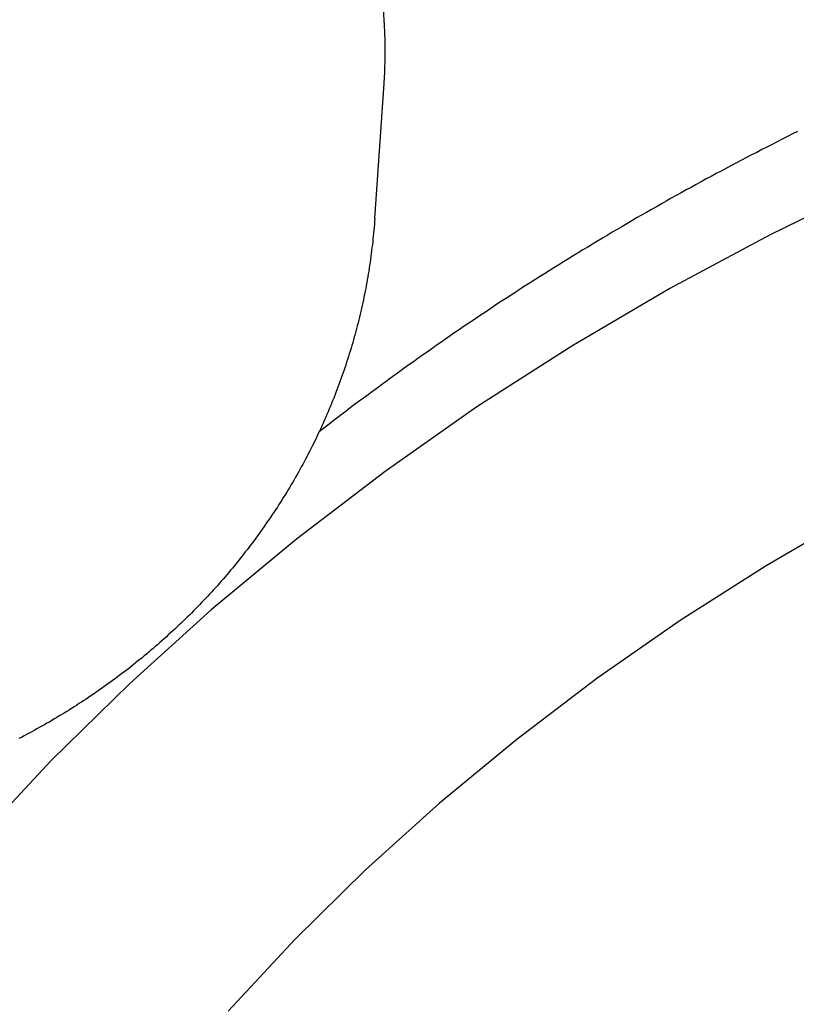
# Model space of a CAD drawing. Extents: x 1107 to 4046, y 937 to 3355.
# Tile 436 of 656: x 2164.95 to 2167.99, y 2666.36 to 2670.21. Entities that reach past the tile are written whole.
import ezdxf

# ---------------------------------------------------------------- set-up
doc = ezdxf.new("R2010")
doc.units = 0
doc.layers.add('KF_VIDA_L___C_REAR', color=7, linetype='CONTINUOUS')

# ---------------------------------------------------------------- blocks, each defined once
blk = doc.blocks.new('KF_VIDA_L___C_REAR')
at = {"layer": 'KF_VIDA_L___C_REAR'}
blk.add_line((-20.640838, 980.222257), (-20.605126, 980.732642), dxfattribs=at)
for points in [[(-20.6051, 980.733, 0), (-20.6017, 980.794, 0), (-20.6001, 980.856, 0), (-20.6004, 980.918, 0), (-20.6024, 980.98, 0), (-20.6063, 981.041, 0)], [(-18.9859, 980.563, 0), (-19.006, 980.553, 0), (-19.026, 980.543, 0), (-19.0461, 980.533, 0), (-19.0661, 980.522, 0), (-19.086, 980.512, 0), (-19.106, 980.502, 0), (-19.1259, 980.492, 0), (-19.1458, 980.481, 0), (-19.1657, 980.471, 0), (-19.1856, 980.461, 0), (-19.2054, 980.45, 0), (-19.2252, 980.44, 0), (-19.245, 980.429, 0), (-19.2647, 980.419, 0), (-19.2845, 980.408, 0), (-19.3042, 980.398, 0), (-19.3238, 980.387, 0), (-19.3435, 980.377, 0), (-19.3631, 980.366, 0), (-19.3827, 980.355, 0), (-19.4023, 980.344, 0), (-19.4218, 980.334, 0), (-19.4413, 980.323, 0), (-19.4608, 980.312, 0), (-19.4803, 980.301, 0), (-19.4998, 980.29, 0), (-19.5192, 980.279, 0), (-19.5386, 980.268, 0), (-19.5579, 980.257, 0), (-19.5772, 980.246, 0), (-19.5966, 980.235, 0), (-19.6158, 980.224, 0), (-19.6351, 980.213, 0), (-19.6543, 980.201, 0), (-19.6735, 980.19, 0), (-19.6927, 980.179, 0), (-19.7118, 980.168, 0), (-19.7309, 980.156, 0), (-19.75, 980.145, 0), (-19.7691, 980.133, 0), (-19.7881, 980.122, 0), (-19.8071, 980.11, 0), (-19.8261, 980.099, 0), (-19.845, 980.087, 0), (-19.864, 980.076, 0), (-19.8829, 980.064, 0), (-19.9017, 980.052, 0), (-19.9205, 980.041, 0), (-19.9394, 980.029, 0), (-19.9581, 980.017, 0), (-19.9769, 980.005, 0), (-19.9956, 979.994, 0), (-20.0143, 979.982, 0), (-20.033, 979.97, 0), (-20.0516, 979.958, 0), (-20.0702, 979.946, 0), (-20.0888, 979.934, 0), (-20.1073, 979.922, 0), (-20.1258, 979.91, 0), (-20.1443, 979.898, 0), (-20.1628, 979.886, 0), (-20.1812, 979.873, 0), (-20.1996, 979.861, 0), (-20.218, 979.849, 0), (-20.2363, 979.837, 0), (-20.2546, 979.824, 0), (-20.2729, 979.812, 0), (-20.2911, 979.8, 0), (-20.3094, 979.787, 0), (-20.3276, 979.775, 0), (-20.3457, 979.762, 0), (-20.3638, 979.75, 0), (-20.3819, 979.737, 0), (-20.4, 979.725, 0), (-20.418, 979.712, 0), (-20.436, 979.699, 0), (-20.454, 979.687, 0), (-20.472, 979.674, 0), (-20.4899, 979.661, 0), (-20.5078, 979.649, 0), (-20.5256, 979.636, 0), (-20.5434, 979.623, 0), (-20.5612, 979.61, 0), (-20.579, 979.597, 0), (-20.5967, 979.584, 0), (-20.6144, 979.571, 0), (-20.6321, 979.558, 0), (-20.6497, 979.545, 0), (-20.6673, 979.532, 0), (-20.6848, 979.519, 0), (-20.7024, 979.506, 0), (-20.7199, 979.493, 0), (-20.7374, 979.48, 0), (-20.7548, 979.466, 0), (-20.7722, 979.453, 0), (-20.7896, 979.44, 0), (-20.8069, 979.427, 0), (-20.8242, 979.413, 0), (-20.8415, 979.4, 0), (-20.8588, 979.386, 0)], [(-18.69, 980.355, 0), (-19.0933, 980.158, 0), (-19.4866, 979.948, 0), (-19.8694, 979.722, 0), (-20.241, 979.484, 0), (-20.6006, 979.231, 0), (-20.9476, 978.966, 0), (-21.2815, 978.689, 0), (-21.6015, 978.4, 0), (-21.9073, 978.099, 0), (-22.1982, 977.787, 0), (-22.4737, 977.465, 0), (-22.7333, 977.133, 0)], [(-20.6408, 980.222, 0), (-20.6417, 980.211, 0), (-20.6426, 980.199, 0), (-20.6435, 980.188, 0), (-20.6445, 980.176, 0), (-20.6456, 980.165, 0), (-20.6467, 980.153, 0), (-20.6479, 980.142, 0), (-20.6491, 980.13, 0), (-20.6504, 980.119, 0), (-20.6518, 980.108, 0), (-20.6532, 980.096, 0), (-20.6546, 980.085, 0), (-20.6561, 980.073, 0), (-20.6577, 980.062, 0), (-20.6593, 980.05, 0), (-20.661, 980.039, 0), (-20.6628, 980.028, 0), (-20.6646, 980.016, 0), (-20.6664, 980.005, 0), (-20.6683, 979.994, 0), (-20.6703, 979.982, 0), (-20.6723, 979.971, 0), (-20.6744, 979.96, 0), (-20.6765, 979.948, 0), (-20.6787, 979.937, 0), (-20.681, 979.926, 0), (-20.6833, 979.914, 0), (-20.6856, 979.903, 0), (-20.688, 979.892, 0), (-20.6905, 979.881, 0), (-20.693, 979.869, 0), (-20.6956, 979.858, 0), (-20.6982, 979.847, 0), (-20.7009, 979.836, 0), (-20.7036, 979.825, 0), (-20.7064, 979.813, 0), (-20.7092, 979.802, 0), (-20.7121, 979.791, 0), (-20.7151, 979.78, 0), (-20.7181, 979.769, 0), (-20.7211, 979.758, 0), (-20.7242, 979.747, 0), (-20.7274, 979.736, 0), (-20.7306, 979.725, 0), (-20.7339, 979.714, 0), (-20.7372, 979.703, 0), (-20.7406, 979.692, 0), (-20.744, 979.681, 0), (-20.7475, 979.67, 0), (-20.751, 979.659, 0), (-20.7546, 979.648, 0), (-20.7582, 979.637, 0), (-20.7619, 979.626, 0), (-20.7657, 979.615, 0), (-20.7695, 979.604, 0), (-20.7733, 979.594, 0), (-20.7772, 979.583, 0), (-20.7812, 979.572, 0), (-20.7852, 979.561, 0), (-20.7892, 979.551, 0), (-20.7933, 979.54, 0), (-20.7975, 979.529, 0), (-20.8017, 979.518, 0), (-20.8059, 979.508, 0), (-20.8102, 979.497, 0), (-20.8146, 979.487, 0), (-20.819, 979.476, 0), (-20.8235, 979.465, 0), (-20.828, 979.455, 0), (-20.8326, 979.444, 0), (-20.8372, 979.434, 0), (-20.8418, 979.423, 0), (-20.8465, 979.413, 0), (-20.8513, 979.402, 0), (-20.8561, 979.392, 0), (-20.861, 979.382, 0), (-20.8659, 979.371, 0), (-20.8708, 979.361, 0), (-20.8758, 979.351, 0), (-20.8809, 979.34, 0), (-20.886, 979.33, 0), (-20.8911, 979.32, 0), (-20.8963, 979.31, 0), (-20.9015, 979.3, 0), (-20.9068, 979.289, 0), (-20.9122, 979.279, 0), (-20.9175, 979.269, 0), (-20.923, 979.259, 0), (-20.9284, 979.249, 0), (-20.934, 979.239, 0), (-20.9395, 979.229, 0), (-20.9451, 979.219, 0), (-20.9508, 979.209, 0), (-20.9565, 979.199, 0), (-20.9622, 979.189, 0), (-20.968, 979.18, 0), (-20.9739, 979.17, 0), (-20.9798, 979.16, 0), (-20.9857, 979.15, 0), (-20.9917, 979.14, 0), (-20.9977, 979.131, 0), (-21.0037, 979.121, 0), (-21.0098, 979.111, 0), (-21.016, 979.102, 0), (-21.0222, 979.092, 0), (-21.0284, 979.083, 0), (-21.0347, 979.073, 0), (-21.041, 979.064, 0), (-21.0474, 979.054, 0), (-21.0538, 979.045, 0), (-21.0602, 979.035, 0), (-21.0667, 979.026, 0), (-21.0732, 979.016, 0), (-21.0798, 979.007, 0), (-21.0864, 978.998, 0), (-21.0931, 978.989, 0), (-21.0998, 978.979, 0), (-21.1065, 978.97, 0), (-21.1133, 978.961, 0), (-21.1201, 978.952, 0), (-21.127, 978.943, 0), (-21.1339, 978.934, 0), (-21.1408, 978.925, 0), (-21.1478, 978.916, 0), (-21.1548, 978.907, 0), (-21.1619, 978.898, 0), (-21.169, 978.889, 0), (-21.1761, 978.88, 0), (-21.1833, 978.871, 0), (-21.1905, 978.862, 0), (-21.1977, 978.853, 0), (-21.205, 978.845, 0), (-21.2124, 978.836, 0), (-21.2197, 978.827, 0), (-21.2271, 978.819, 0), (-21.2346, 978.81, 0), (-21.2421, 978.802, 0), (-21.2496, 978.793, 0), (-21.2571, 978.784, 0), (-21.2647, 978.776, 0), (-21.2723, 978.768, 0), (-21.28, 978.759, 0), (-21.2877, 978.751, 0), (-21.2954, 978.742, 0), (-21.3032, 978.734, 0), (-21.311, 978.726, 0), (-21.3189, 978.718, 0), (-21.3267, 978.709, 0), (-21.3346, 978.701, 0), (-21.3426, 978.693, 0), (-21.3506, 978.685, 0), (-21.3586, 978.677, 0), (-21.3666, 978.669, 0), (-21.3747, 978.661, 0), (-21.3828, 978.653, 0), (-21.391, 978.645, 0), (-21.3992, 978.637, 0), (-21.4074, 978.63, 0), (-21.4156, 978.622, 0), (-21.4239, 978.614, 0), (-21.4322, 978.606, 0), (-21.4406, 978.599, 0), (-21.449, 978.591, 0), (-21.4574, 978.583, 0), (-21.4658, 978.576, 0), (-21.4743, 978.568, 0), (-21.4828, 978.561, 0), (-21.4913, 978.553, 0), (-21.4999, 978.546, 0), (-21.5085, 978.538, 0), (-21.5171, 978.531, 0), (-21.5258, 978.524, 0), (-21.5345, 978.516, 0), (-21.5432, 978.509, 0), (-21.552, 978.502, 0), (-21.5608, 978.495, 0), (-21.5696, 978.488, 0), (-21.5784, 978.48, 0), (-21.5873, 978.473, 0), (-21.5962, 978.466, 0), (-21.6051, 978.459, 0), (-21.6141, 978.452, 0), (-21.6231, 978.446, 0), (-21.6321, 978.439, 0), (-21.6411, 978.432, 0), (-21.6502, 978.425, 0), (-21.6593, 978.418, 0), (-21.6684, 978.412, 0), (-21.6776, 978.405, 0), (-21.6867, 978.398, 0), (-21.6959, 978.392, 0), (-21.7052, 978.385, 0), (-21.7144, 978.379, 0), (-21.7237, 978.372, 0), (-21.733, 978.366, 0), (-21.7424, 978.359, 0), (-21.7517, 978.353, 0), (-21.7611, 978.346, 0), (-21.7705, 978.34, 0), (-21.78, 978.334, 0), (-21.7894, 978.328, 0), (-21.7989, 978.322, 0), (-21.8085, 978.315, 0), (-21.818, 978.309, 0), (-21.8276, 978.303, 0), (-21.8371, 978.297, 0), (-21.8468, 978.291, 0), (-21.8564, 978.285, 0), (-21.866, 978.279, 0), (-21.8757, 978.274, 0), (-21.8854, 978.268, 0), (-21.8952, 978.262, 0), (-21.9049, 978.256, 0), (-21.9147, 978.25, 0), (-21.9245, 978.245, 0), (-21.9343, 978.239, 0), (-21.9441, 978.234, 0), (-21.954, 978.228, 0), (-21.9639, 978.223, 0), (-21.9738, 978.217, 0), (-21.9837, 978.212, 0), (-21.9937, 978.206, 0), (-22.0037, 978.201, 0), (-22.0136, 978.196, 0), (-22.0237, 978.19, 0), (-22.0337, 978.185, 0)], [(-18.7621, 979.064, 0), (-19.1089, 978.862, 0), (-19.4455, 978.648, 0), (-19.7711, 978.421, 0), (-20.0852, 978.182, 0), (-20.3872, 977.932, 0), (-20.6766, 977.671, 0), (-20.9528, 977.4, 0), (-21.2153, 977.118, 0)]]:
    blk.add_polyline3d(points, dxfattribs=at)

msp = doc.modelspace()

# ---------------------------------------------------------------- block references
at = {"layer": 'KF_VIDA_L___C_REAR'}
msp.add_blockref('KF_VIDA_L___C_REAR', (2186.9791, 1689.2132), dxfattribs=at)

doc.saveas('drawing.dxf')
